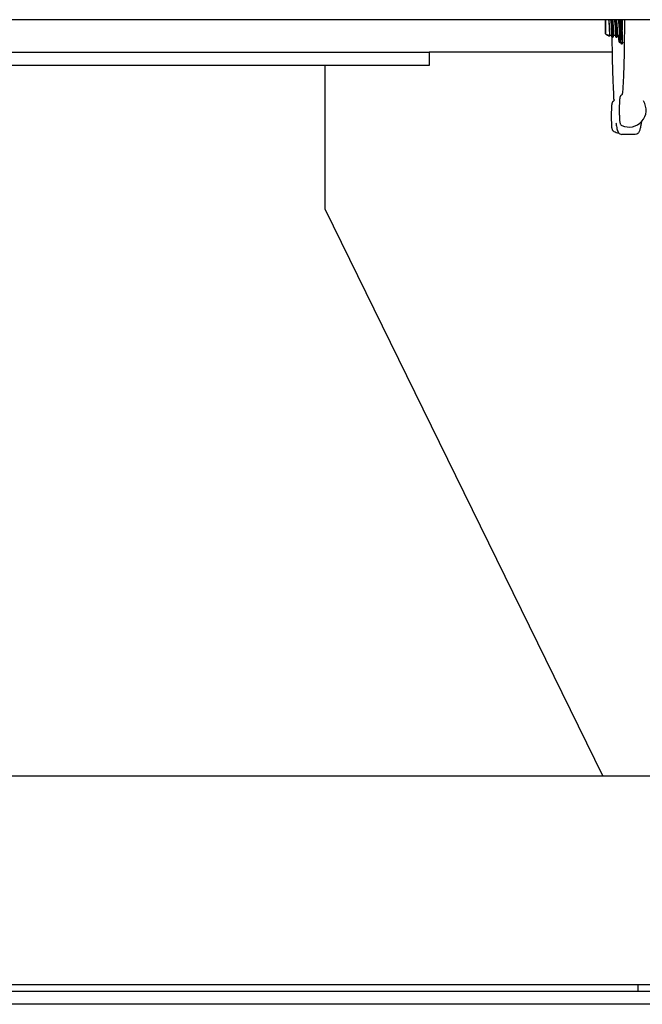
# Model space of a CAD drawing. Header units: inches. Extents: x 24 to 1128, y -69 to 748.
# Tile 583 of 656: x 1024 to 1036, y 339 to 358. Entities that reach past the tile are written whole.
import ezdxf

# ---------------------------------------------------------------- set-up
doc = ezdxf.new("R2010")
doc.units = ezdxf.units.IN
doc.header["$LTSCALE"] = 32
doc.header["$MEASUREMENT"] = 0
doc.layers.add('Visible (ANSI)', color=7, linetype='Continuous', lineweight=30)

msp = doc.modelspace()

# ---------------------------------------------------------------- linework, layer by layer
at = {"layer": 'Visible (ANSI)'}
for p, q in [((1040.59703, 358.10867), (1010.78453, 358.10867)), ((1035.411, 357.83459), (1035.44855, 357.81377)), ((1035.44893, 357.81367), (1035.45364, 357.81367)), ((1035.45453, 357.81046), (1035.48536, 357.79336)), ((1035.49064, 357.81367), (1035.52763, 357.81367)), ((1035.55205, 357.76492), (1035.54022, 357.76492)), ((1035.56464, 357.81367), (1035.60162, 357.81367)), ((1035.62604, 357.76492), (1035.61421, 357.76492)), ((1035.63863, 357.81367), (1035.67561, 357.81367)), ((1035.67109, 357.6802), (1035.68681, 357.66441)), ((1035.69399, 357.67527), (1035.68887, 357.66536)), ((1035.72255, 357.63992), (1035.72201, 357.63992)), ((1010.78453, 357.48367), (1032.03453, 357.48367)), ((1035.53734, 357.48367), (1032.03453, 357.48367)), ((1032.03453, 357.48367), (1032.03453, 357.23367)), ((1032.03453, 357.23367), (1010.78453, 357.23367)), ((1030.03453, 357.23367), (1030.03453, 354.48367)), ((1035.98269, 355.90867), (1035.72321, 355.90867)), ((1030.03453, 354.48367), (1035.36106, 343.60867)), ((1040.59703, 343.60867), (1010.78453, 343.60867)), ((1040.59703, 339.60867), (1012.03453, 339.60867)), ((1036.03453, 339.48367), (1036.03453, 339.60867)), ((1012.03453, 339.48367), (1039.03453, 339.48367)), ((1040.59703, 339.23367), (936.15953, 339.23367))]:
    msp.add_line(p, q, dxfattribs=at)
for centre, end in [((1035.86476, 356.37497), 32.818265), ((1035.71151, 356.25899), 261.815827)]:
    msp.add_arc(centre, 0.325, 244.568479, end, dxfattribs=at)
for centre, major_axis, start_param, end_param in [((1035.41133, 357.98367), (0, -0.14917), 3.71884679, 8.84752382), ((1035.67231, 357.98367), (0, -0.30408), 5.30563756, 8.27761097), ((1035.67231, 357.98367), (0, -0.21875), 5.60250197, 8.46222721), ((1035.53691, 357.98367), (0, -0.21875), 0.28084408, 1.28550842), ((1035.7119, 357.98367), (0, -0.34375), 1.27163406, 1.34061811), ((1035.44893, 357.98367), (0, -0.17), 6.24811891, 6.68414126)]:
    msp.add_ellipse(centre, major_axis=major_axis, ratio=0.06327788, start_param=start_param, end_param=end_param, dxfattribs=at)
for points, knots in [([(1035.46906, 358.10867), (1035.47117, 358.09484), (1035.47311, 358.07856), (1035.4769, 358.03972), (1035.47864, 358.01698), (1035.48159, 357.96998), (1035.48275, 357.94617), (1035.48453, 357.9006), (1035.48513, 357.87931), (1035.48586, 357.84214), (1035.48598, 357.82668), (1035.48593, 357.80378), (1035.48575, 357.79665), (1035.48548, 357.79363), (1035.48542, 357.79333), (1035.48536, 357.79336)], [-3.7202337, -3.7202337, -3.7202337, -3.7202337, -3.5648477, -3.5648477, -3.38516298, -3.38516298, -3.20331564, -3.20331564, -3.01930614, -3.01930614, -2.83313492, -2.83313492, -2.64480242, -2.64480242, -2.59504576, -2.59504576, -2.59504576, -2.59504576]), ([(1035.4697, 358.10857), (1035.47443, 358.08064), (1035.47853, 358.04187), (1035.48164, 358.00108), (1035.48565, 357.94841), (1035.488, 357.89367), (1035.48919, 357.85801), (1035.49013, 357.82981), (1035.49039, 357.81407), (1035.49064, 357.81381)], [14.88186273, 14.88186273, 14.88186273, 14.88186273, 15.60534648, 15.60534648, 15.60534648, 16.53982126, 16.53982126, 16.53982126, 17.27875959, 17.27875959, 17.27875959, 17.27875959]), ([(1035.50669, 358.10843), (1035.50923, 358.09365), (1035.51159, 358.07587), (1035.51369, 358.05607), (1035.51879, 358.00816), (1035.52236, 357.94959), (1035.52443, 357.90298), (1035.52651, 357.85637), (1035.52714, 357.82286), (1035.52749, 357.81538), (1035.52753, 357.81443), (1035.52758, 357.8139), (1035.52762, 357.81378)], [14.88186273, 14.88186273, 14.88186273, 14.88186273, 15.26803699, 15.26803699, 15.26803699, 16.20253411, 16.20253411, 16.20253411, 17.13696941, 17.13696941, 17.13696941, 17.25560856, 17.25560856, 17.25560856, 17.25560856]), ([(1035.54075, 357.77349), (1035.5407, 357.77977), (1035.54058, 357.78868), (1035.54014, 357.81121), (1035.53982, 357.82466), (1035.53871, 357.86128), (1035.53779, 357.88583), (1035.53527, 357.93841), (1035.53369, 357.96588), (1035.52983, 358.02011), (1035.52759, 358.04634), (1035.52353, 358.08409), (1035.52197, 358.09693), (1035.52032, 358.10867)], [-3.17227783, -3.17227783, -3.17227783, -3.17227783, -3.01866987, -3.01866987, -2.86653152, -2.86653152, -2.65540831, -2.65540831, -2.44714253, -2.44714253, -2.24173481, -2.24173481, -2.12469232, -2.12469232, -2.12469232, -2.12469232]), ([(1035.53849, 358.10867), (1035.5393, 358.10123), (1035.54008, 358.09341), (1035.54306, 358.06091), (1035.54496, 358.03405), (1035.54811, 357.97809), (1035.54932, 357.94952), (1035.5502, 357.92211)], [-0.5023483, -0.5023483, -0.5023483, -0.5023483, -0.430624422, -0.430624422, -0.216390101, -0.216390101, 0, 0, 0, 0]), ([(1035.5437, 358.10866), (1035.544, 358.10689), (1035.5443, 358.10507), (1035.5446, 358.10321), (1035.55062, 358.06558), (1035.55543, 358.00986), (1035.55858, 357.95755), (1035.56174, 357.90525), (1035.56325, 357.85764), (1035.56394, 357.83308), (1035.56431, 357.82039), (1035.56447, 357.81402), (1035.56464, 357.814)], [21.16504803, 21.16504803, 21.16504803, 21.16504803, 21.21127241, 21.21127241, 21.21127241, 22.14537928, 22.14537928, 22.14537928, 23.07942543, 23.07942543, 23.07942543, 23.5619449, 23.5619449, 23.5619449, 23.5619449]), ([(1035.58068, 358.10851), (1035.58489, 358.0837), (1035.58861, 358.05043), (1035.59156, 358.01459), (1035.59583, 357.96255), (1035.59846, 357.90634), (1035.59984, 357.86765), (1035.60102, 357.83466), (1035.60133, 357.8151), (1035.60161, 357.8138)], [21.16504803, 21.16504803, 21.16504803, 21.16504803, 21.8082248, 21.8082248, 21.8082248, 22.74229285, 22.74229285, 22.74229285, 23.53879387, 23.53879387, 23.53879387, 23.53879387]), ([(1035.59991, 358.10867), (1035.59992, 358.10861), (1035.59993, 358.10855), (1035.59993, 358.10849), (1035.60568, 358.05597), (1035.60987, 357.98701), (1035.61223, 357.92537), (1035.6146, 357.86373), (1035.61516, 357.8106), (1035.61492, 357.78429), (1035.61479, 357.77047), (1035.61445, 357.76419), (1035.61414, 357.7654)], [21.382903, 21.382903, 21.382903, 21.382903, 21.38389434, 21.38389434, 21.38389434, 22.2609286, 22.2609286, 22.2609286, 23.13790935, 23.13790935, 23.13790935, 23.59868559, 23.59868559, 23.59868559, 23.59868559]), ([(1035.62604, 357.76492), (1035.62664, 357.76494), (1035.6272, 357.79377), (1035.62639, 357.84176), (1035.62557, 357.89069), (1035.62328, 357.95863), (1035.61911, 358.02192), (1035.61706, 358.05297), (1035.61456, 358.08261), (1035.61173, 358.10848)], [-29.84513021, -29.84513021, -29.84513021, -29.84513021, -28.98023715, -28.98023715, -28.98023715, -28.09855277, -28.09855277, -28.09855277, -27.6660883, -27.6660883, -27.6660883, -27.6660883]), ([(1035.61768, 358.10846), (1035.61966, 358.097), (1035.62152, 358.08369), (1035.62325, 358.06896), (1035.62859, 358.02319), (1035.63247, 357.96477), (1035.63481, 357.9162), (1035.63714, 357.86764), (1035.63797, 357.83012), (1035.63837, 357.81811), (1035.63847, 357.81516), (1035.63855, 357.81377), (1035.63863, 357.81385)], [27.44823334, 27.44823334, 27.44823334, 27.44823334, 27.74875128, 27.74875128, 27.74875128, 28.68243666, 28.68243666, 28.68243666, 29.6160625, 29.6160625, 29.6160625, 29.84513021, 29.84513021, 29.84513021, 29.84513021]), ([(1035.65469, 358.10867), (1035.66057, 358.07415), (1035.6654, 358.02231), (1035.66869, 357.97159), (1035.67212, 357.91882), (1035.67389, 357.86856), (1035.67473, 357.84018), (1035.67521, 357.82369), (1035.67541, 357.81482), (1035.6756, 357.81403)], [27.44823334, 27.44823334, 27.44823334, 27.44823334, 28.34543418, 28.34543418, 28.34543418, 29.27908149, 29.27908149, 29.27908149, 29.82197918, 29.82197918, 29.82197918, 29.82197918]), ([(1035.6739, 358.10863), (1035.67869, 358.0647), (1035.68245, 358.00954), (1035.68491, 357.95654), (1035.68523, 357.94955), (1035.68553, 357.94262), (1035.68581, 357.93576)], [27.666088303, 27.666088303, 27.666088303, 27.666088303, 28.398678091, 28.398678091, 28.398678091, 28.495254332, 28.495254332, 28.495254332, 28.495254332]), ([(1035.6954, 358.10593), (1035.69687, 358.07474), (1035.698, 358.04144), (1035.69955, 357.97312), (1035.69997, 357.93857), (1035.70011, 357.86543), (1035.69969, 357.82799), (1035.69801, 357.7616), (1035.69676, 357.73335), (1035.69368, 357.6899), (1035.69188, 357.67521), (1035.68893, 357.66467), (1035.68787, 357.66335), (1035.68681, 357.66441)], [-5.07049148, -5.07049148, -5.07049148, -5.07049148, -4.80924137, -4.80924137, -4.54655725, -4.54655725, -4.23469149, -4.23469149, -3.92084186, -3.92084186, -3.60500863, -3.60500863, -3.43198372, -3.43198372, -3.43198372, -3.43198372]), ([(1035.72859, 357.82782), (1035.72765, 357.86611), (1035.72625, 357.90728), (1035.72232, 357.99241), (1035.7198, 358.0356), (1035.71589, 358.08739), (1035.71502, 358.09817), (1035.71412, 358.10867)], [-1.599233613, -1.599233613, -1.599233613, -1.599233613, -1.279142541, -1.279142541, -0.949966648, -0.949966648, -0.861057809, -0.861057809, -0.861057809, -0.861057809]), ([(1035.7305, 358.10867), (1035.73053, 358.10779), (1035.73056, 358.10692), (1035.73147, 358.08319), (1035.73215, 358.05941), (1035.73345, 357.99196), (1035.73365, 357.94777), (1035.73307, 357.90524)], [-0.526928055, -0.526928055, -0.526928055, -0.526928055, -0.519739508, -0.519739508, -0.332754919, -0.332754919, 0, 0, 0, 0]), ([(1035.77243, 358.10867), (1035.77246, 358.10213), (1035.77248, 358.09558), (1035.77299, 357.96072), (1035.77259, 357.83157), (1035.77002, 357.57773), (1035.76785, 357.45306), (1035.76187, 357.21416), (1035.75805, 357.09994), (1035.74894, 356.88744), (1035.74365, 356.78918), (1035.73777, 356.7013)], [4.375243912, 4.375243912, 4.375243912, 4.375243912, 4.386384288, 4.386384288, 4.604743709, 4.604743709, 4.82310313, 4.82310313, 5.041462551, 5.041462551, 5.259821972, 5.259821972, 5.259821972, 5.259821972]), ([(1035.55205, 357.76503), (1035.55254, 357.7653), (1035.55303, 357.78454), (1035.5527, 357.81907), (1035.55245, 357.84628), (1035.55169, 357.88247), (1035.5502, 357.92211)], [-23.5619449, -23.5619449, -23.5619449, -23.5619449, -22.84293399, -22.84293399, -22.84293399, -22.27643648, -22.27643648, -22.27643648, -22.27643648]), ([(1035.73268, 357.88236), (1035.73308, 357.79672), (1035.73127, 357.72243), (1035.72834, 357.68029), (1035.7265, 357.6538), (1035.72423, 357.64022), (1035.72197, 357.64021)], [5.01155125, 5.01155125, 5.01155125, 5.01155125, 5.79365477, 5.79365477, 5.79365477, 6.28532739, 6.28532739, 6.28532739, 6.28532739]), ([(1035.72255, 357.64005), (1035.72545, 357.64032), (1035.72835, 357.66348), (1035.73037, 357.70618), (1035.73264, 357.75415), (1035.73378, 357.82612), (1035.73307, 357.90524)], [-12.56637061, -12.56637061, -12.56637061, -12.56637061, -11.93502029, -11.93502029, -11.93502029, -11.2257525, -11.2257525, -11.2257525, -11.2257525]), ([(1035.73268, 357.88236), (1035.73204, 357.85162), (1035.73102, 357.8302), (1035.73012, 357.81921), (1035.7299, 357.81726), (1035.72966, 357.81612), (1035.72961, 357.81591), (1035.72953, 357.81574), (1035.72951, 357.8157), (1035.72947, 357.81567), (1035.72946, 357.81566), (1035.72944, 357.81565), (1035.72943, 357.81565), (1035.72942, 357.81565), (1035.72941, 357.81566), (1035.72939, 357.81567), (1035.72938, 357.81567), (1035.72936, 357.8157), (1035.72935, 357.81571), (1035.72931, 357.81579), (1035.72928, 357.81588), (1035.72894, 357.81725), (1035.72874, 357.82173), (1035.72859, 357.82782)], [-0.32425255, -0.32425255, -0.32425255, -0.32425255, -0.134343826, -0.134343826, -0.075534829, -0.075534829, -0.064064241, -0.064064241, -0.060729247, -0.060729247, -0.059325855, -0.059325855, -0.058506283, -0.058506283, -0.057804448, -0.057804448, -0.056992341, -0.056992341, -0.055693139, -0.055693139, -0.051009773, -0.051009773, 0, 0, 0, 0]), ([(1035.45453, 357.81046), (1035.45449, 357.81048), (1035.45445, 357.81056), (1035.45404, 357.81194), (1035.45365, 357.81751), (1035.45313, 357.82715)], [-0.191439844, -0.191439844, -0.191439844, -0.191439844, -0.171061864, -0.171061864, 0, 0, 0, 0]), ([(1035.53395, 357.78919), (1035.53466, 357.67355), (1035.53601, 357.55887), (1035.54006, 357.32697), (1035.54286, 357.21014), (1035.54977, 356.98653), (1035.55388, 356.87976), (1035.56232, 356.70058), (1035.56641, 356.62564), (1035.57084, 356.55576)], [5.075288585, 5.075288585, 5.075288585, 5.075288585, 5.248142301, 5.248142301, 5.433131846, 5.433131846, 5.618121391, 5.618121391, 5.764729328, 5.764729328, 5.764729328, 5.764729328]), ([(1035.6973, 357.67699), (1035.69596, 357.67699), (1035.69488, 357.67628), (1035.69405, 357.67547), (1035.69399, 357.67528), (1035.69399, 357.67527)], [0, 0, 0, 0, 0.0301459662, 0.0301459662, 0.0586303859, 0.0586303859, 0.0586303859, 0.0586303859]), ([(1035.70062, 357.67527), (1035.70062, 357.67528), (1035.70056, 357.67547), (1035.69971, 357.67629), (1035.69863, 357.67699), (1035.6973, 357.67699)], [0, 0, 0, 0, 0.0288458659, 0.0288458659, 0.0586323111, 0.0586323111, 0.0586323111, 0.0586323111]), ([(1035.72198, 357.63992), (1035.72042, 357.64), (1035.71917, 357.6408), (1035.71774, 357.64219), (1035.71737, 357.64284), (1035.71704, 357.64346)], [0, 0, 0, 0, 0.0328860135, 0.0328860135, 0.0663380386, 0.0663380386, 0.0663380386, 0.0663380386]), ([(1035.72751, 357.64346), (1035.7272, 357.64285), (1035.72683, 357.64222), (1035.72543, 357.64083), (1035.72417, 357.64), (1035.72258, 357.63992)], [0, 0, 0, 0, 0.0328427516, 0.0328427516, 0.0663349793, 0.0663349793, 0.0663349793, 0.0663349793]), ([(1035.74506, 357.67635), (1035.74477, 357.67618), (1035.74455, 357.676), (1035.744, 357.67547), (1035.74394, 357.67528), (1035.74394, 357.67527)], [0.0198052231, 0.0198052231, 0.0198052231, 0.0198052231, 0.0301459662, 0.0301459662, 0.0586303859, 0.0586303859, 0.0586303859, 0.0586303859]), ([(1035.58232, 356.57425), (1035.58232, 356.57425), (1035.58228, 356.5741), (1035.58201, 356.5733), (1035.58173, 356.57248), (1035.58076, 356.57023), (1035.58025, 356.56911), (1035.5783, 356.56547), (1035.57662, 356.56251), (1035.57081, 356.55554), (1035.56745, 356.55199), (1035.56223, 356.54827)], [2.655638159, 2.655638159, 2.655638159, 2.655638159, 2.687017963, 2.687017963, 2.729576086, 2.729576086, 2.757375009, 2.757375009, 2.799562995, 2.799562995, 2.8301277, 2.8301277, 2.8301277, 2.8301277]), ([(1035.69061, 356.62991), (1035.68901, 356.62524), (1035.68819, 356.62176), (1035.68573, 356.61055), (1035.68473, 356.60338), (1035.6827, 356.58673), (1035.68179, 356.5775), (1035.68013, 356.55695), (1035.67937, 356.54567), (1035.67801, 356.52135), (1035.67741, 356.50832), (1035.6766, 356.48651), (1035.67633, 356.47829), (1035.67611, 356.46984)], [-1.57079633, -1.57079633, -1.57079633, -1.57079633, -1.03268823, -1.03268823, 0.22394883, 0.22394883, 1.4805859, 1.4805859, 2.73722296, 2.73722296, 3.99386002, 3.99386002, 4.71238898, 4.71238898, 4.71238898, 4.71238898]), ([(1035.71548, 356.66425), (1035.71045, 356.66066), (1035.70693, 356.65712), (1035.70151, 356.65089), (1035.69961, 356.64815), (1035.69656, 356.64332), (1035.69544, 356.64121), (1035.69357, 356.63743), (1035.69284, 356.63575), (1035.69159, 356.63265), (1035.69107, 356.63124), (1035.69061, 356.62991)], [3.453057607, 3.453057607, 3.453057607, 3.453057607, 3.480564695, 3.480564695, 3.508071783, 3.508071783, 3.535578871, 3.535578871, 3.563085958, 3.563085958, 3.590593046, 3.590593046, 3.590593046, 3.590593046]), ([(1035.73535, 356.68954), (1035.73522, 356.68918), (1035.73504, 356.68866), (1035.73445, 356.68721), (1035.73405, 356.68627), (1035.73285, 356.68384), (1035.73206, 356.68234), (1035.72968, 356.67857), (1035.72811, 356.67629), (1035.72336, 356.67083), (1035.72018, 356.6676), (1035.71548, 356.66425)], [2.692592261, 2.692592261, 2.692592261, 2.692592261, 2.720099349, 2.720099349, 2.747606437, 2.747606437, 2.775113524, 2.775113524, 2.802620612, 2.802620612, 2.8301277, 2.8301277, 2.8301277, 2.8301277]), ([(1035.73535, 356.68954), (1035.73569, 356.69054), (1035.73598, 356.6915), (1035.73649, 356.69336), (1035.73671, 356.69425), (1035.73707, 356.69593), (1035.73721, 356.69672), (1035.73745, 356.69821), (1035.73754, 356.69891), (1035.73768, 356.70019), (1035.73773, 356.70077), (1035.73777, 356.7013)], [0, 0, 0, 0, 0.0109764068, 0.0109764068, 0.0219528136, 0.0219528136, 0.0329292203, 0.0329292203, 0.0439056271, 0.0439056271, 0.0548820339, 0.0548820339, 0.0548820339, 0.0548820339]), ([(1035.52458, 356.39943), (1035.52358, 356.37732), (1035.52283, 356.35278), (1035.52188, 356.30179), (1035.52168, 356.27541), (1035.52181, 356.22306), (1035.52215, 356.1971), (1035.52334, 356.14794), (1035.5242, 356.12476), (1035.5264, 356.08291), (1035.52774, 356.06446), (1035.53126, 356.03102), (1035.5293, 356.02334), (1035.54078, 355.99704), (1035.54198, 355.99453), (1035.54614, 355.98745), (1035.54938, 355.98233), (1035.55999, 355.97262), (1035.56507, 355.96876), (1035.57195, 355.96548)], [4.3596113, 4.3596113, 4.3596113, 4.3596113, 4.69285931, 4.69285931, 5.01935602, 5.01935602, 5.34469216, 5.34469216, 5.67205984, 5.67205984, 6.00872233, 6.00872233, 6.4055427, 6.4055427, 6.44225874, 6.44225874, 6.49163217, 6.49163217, 6.51941098, 6.51941098, 6.51941098, 6.51941098]), ([(1035.52646, 356.43601), (1035.52631, 356.43373), (1035.52617, 356.43139), (1035.52589, 356.42662), (1035.52576, 356.42419), (1035.5255, 356.41928), (1035.52538, 356.41681), (1035.52514, 356.41184), (1035.52503, 356.40935), (1035.5248, 356.40438), (1035.52469, 356.4019), (1035.52458, 356.39943)], [-1.57079633, -1.57079633, -1.57079633, -1.57079633, -0.31415927, -0.31415927, 0.9424778, 0.9424778, 2.19911486, 2.19911486, 3.45575192, 3.45575192, 4.71238898, 4.71238898, 4.71238898, 4.71238898]), ([(1035.56223, 356.54827), (1035.55684, 356.54442), (1035.55318, 356.54064), (1035.54678, 356.53308), (1035.54461, 356.52955), (1035.54067, 356.52249), (1035.53937, 356.51934), (1035.53636, 356.5114), (1035.53536, 356.50752), (1035.53317, 356.4982), (1035.53227, 356.493), (1035.5306, 356.48166), (1035.52987, 356.47559), (1035.5285, 356.46234), (1035.52787, 356.45517), (1035.527, 356.44376), (1035.52673, 356.43994), (1035.52646, 356.43601)], [3.453057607, 3.453057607, 3.453057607, 3.453057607, 3.482548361, 3.482548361, 3.520951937, 3.520951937, 3.573087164, 3.573087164, 3.67099282, 3.67099282, 3.814102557, 3.814102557, 3.957212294, 3.957212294, 4.100322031, 4.100322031, 4.168606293, 4.168606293, 4.168606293, 4.168606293]), ([(1035.67611, 356.46984), (1035.67577, 356.45716), (1035.67549, 356.44405), (1035.6751, 356.41733), (1035.67497, 356.40371), (1035.67486, 356.37634), (1035.67488, 356.36258), (1035.67507, 356.33531), (1035.67523, 356.32179), (1035.67571, 356.29537), (1035.67602, 356.28245), (1035.67639, 356.27001)], [4.577547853, 4.577547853, 4.577547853, 4.577547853, 4.747086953, 4.747086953, 4.916626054, 4.916626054, 5.086165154, 5.086165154, 5.255704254, 5.255704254, 5.425243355, 5.425243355, 5.425243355, 5.425243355]), ([(1035.67639, 356.27001), (1035.67648, 356.26717), (1035.67657, 356.26436), (1035.67677, 356.25886), (1035.67687, 356.25617), (1035.67709, 356.25088), (1035.6772, 356.24829), (1035.67742, 356.2432), (1035.67754, 356.2407), (1035.67777, 356.23575), (1035.67788, 356.23331), (1035.678, 356.23088)], [-1.57079633, -1.57079633, -1.57079633, -1.57079633, -0.31415927, -0.31415927, 0.9424778, 0.9424778, 2.19911486, 2.19911486, 3.45575192, 3.45575192, 4.71238898, 4.71238898, 4.71238898, 4.71238898]), ([(1035.678, 356.23088), (1035.67855, 356.21903), (1035.67918, 356.20791), (1035.68056, 356.18738), (1035.68132, 356.17797), (1035.683, 356.16091), (1035.68391, 356.15329), (1035.68606, 356.13923), (1035.68711, 356.1331), (1035.69057, 356.12142), (1035.69185, 356.11715), (1035.69744, 356.10646), (1035.70027, 356.10128), (1035.71099, 356.09037), (1035.7167, 356.08551), (1035.7252, 356.08147)], [5.616248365, 5.616248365, 5.616248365, 5.616248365, 5.796880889, 5.796880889, 5.977513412, 5.977513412, 6.158145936, 6.158145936, 6.338778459, 6.338778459, 6.429094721, 6.429094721, 6.48511744, 6.48511744, 6.519410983, 6.519410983, 6.519410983, 6.519410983]), ([(1035.61009, 356.13246), (1035.6134, 356.10944), (1035.6168, 356.08842), (1035.62381, 356.05029), (1035.62742, 356.0332), (1035.63506, 356.00256), (1035.63904, 355.98906), (1035.64846, 355.96416), (1035.65334, 355.95281), (1035.67258, 355.92756), (1035.69241, 355.90867), (1035.72321, 355.90867)], [6.13527112, 6.13527112, 6.13527112, 6.13527112, 6.218115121, 6.218115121, 6.300959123, 6.300959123, 6.383803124, 6.383803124, 6.466647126, 6.466647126, 6.549491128, 6.549491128, 6.549491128, 6.549491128]), ([(1036.09808, 356.14873), (1036.09456, 356.12298), (1036.09095, 356.09954), (1036.0824, 356.05113), (1036.07744, 356.02774), (1036.06653, 355.98746), (1036.06116, 355.97091), (1036.0475, 355.94603), (1036.04212, 355.93739), (1036.02187, 355.91901), (1036.00401, 355.90867), (1035.98269, 355.90867)], [5.583525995, 5.583525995, 5.583525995, 5.583525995, 5.672630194, 5.672630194, 5.787379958, 5.787379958, 5.902129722, 5.902129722, 5.959504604, 5.959504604, 6.016879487, 6.016879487, 6.016879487, 6.016879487])]:
    msp.add_open_spline(points, degree=3, knots=knots, dxfattribs=at)
for points in [[(1035.69527, 358.10867), (1035.69531, 358.10776), (1035.69536, 358.10685), (1035.6954, 358.10593)], [(1035.45313, 357.82715), (1035.45336, 357.8188), (1035.4535, 357.81445), (1035.45363, 357.81402)], [(1035.45438, 357.81079), (1035.45413, 357.81176), (1035.45388, 357.81274), (1035.45362, 357.81372)], [(1035.49066, 357.81367), (1035.48891, 357.80694), (1035.48717, 357.80021), (1035.48543, 357.79348)], [(1035.54015, 357.76507), (1035.536, 357.78128), (1035.53183, 357.79749), (1035.52762, 357.81372)], [(1035.54075, 357.77349), (1035.54059, 357.76707), (1035.54037, 357.76442), (1035.54015, 357.76535)], [(1035.56465, 357.81367), (1035.56044, 357.79746), (1035.55627, 357.78126), (1035.55213, 357.76507)], [(1035.61414, 357.76507), (1035.60999, 357.78128), (1035.60582, 357.79749), (1035.60161, 357.81372)], [(1035.63864, 357.81367), (1035.63443, 357.79746), (1035.63027, 357.78126), (1035.62612, 357.76507)], [(1035.67964, 357.79811), (1035.6783, 357.80331), (1035.67695, 357.80851), (1035.6756, 357.81372)], [(1035.71704, 357.64346), (1035.71157, 357.65406), (1035.7061, 357.66467), (1035.70062, 357.67527)], [(1035.74394, 357.67527), (1035.73846, 357.66467), (1035.73299, 357.65406), (1035.72751, 357.64346)]]:
    msp.add_open_spline(points, degree=3, dxfattribs=at)

doc.saveas('drawing.dxf')
